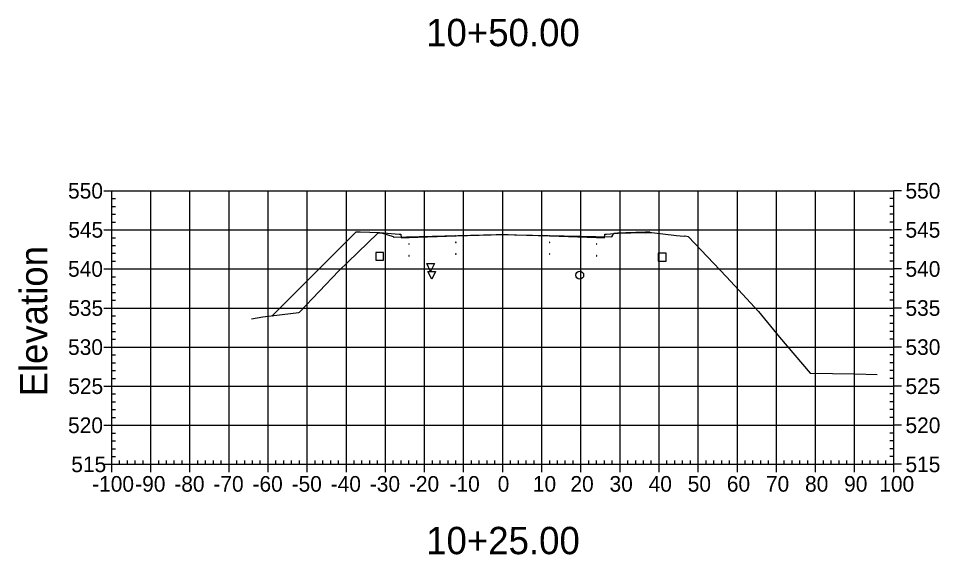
# Model space of a CAD drawing. Extents: x 708103 to 717568, y 374476 to 378707.
# Drawn here: x 708103.1 to 708338.7, y 377081.5 to 377218.7 of the extents above; entities that cross this region are included whole.
import ezdxf

# ---------------------------------------------------------------- set-up
doc = ezdxf.new("R2010")
doc.units = 0
for name, color, linetype in [('1', 7, 'Continuous'), ('10', 7, 'Continuous'), ('13', 7, 'Continuous'), ('14', 7, 'Continuous'), ('22', 7, 'Continuous'), ('4', 7, 'Continuous'), ('57', 7, 'Continuous'), ('60', 7, 'Continuous'), ('Existing', 7, 'Continuous')]:
    doc.layers.add(name, color=color, linetype=linetype)

msp = doc.modelspace()

# ---------------------------------------------------------------- linework, layer by layer
for points in [[(708226.93, 377162.77), (708227.03, 377162.77), (708227.03, 377162.87), (708226.93, 377162.87)], [(708202.93, 377160.93), (708203.03, 377160.93), (708203.03, 377161.03), (708202.93, 377161.03)], [(708214.93, 377161.41), (708215.03, 377161.41), (708215.03, 377161.51), (708214.93, 377161.51)], [(708226.93, 377161.77), (708227.03, 377161.77), (708227.03, 377161.87), (708226.93, 377161.87)], [(708238.93, 377161.41), (708239.03, 377161.41), (708239.03, 377161.51), (708238.93, 377161.51)], [(708250.93, 377160.93), (708251.03, 377160.93), (708251.03, 377161.03), (708250.93, 377161.03)], [(708202.93, 377157.93), (708203.03, 377157.93), (708203.03, 377158.03), (708202.93, 377158.03)], [(708214.93, 377158.41), (708215.03, 377158.41), (708215.03, 377158.51), (708214.93, 377158.51)], [(708226.93, 377158.77), (708227.03, 377158.77), (708227.03, 377158.87), (708226.93, 377158.87)], [(708238.93, 377158.41), (708239.03, 377158.41), (708239.03, 377158.51), (708238.93, 377158.51)], [(708250.93, 377157.93), (708251.03, 377157.93), (708251.03, 377158.03), (708250.93, 377158.03)]]:
    msp.add_lwpolyline(points, close=True)
at = {"layer": '1'}
for points in [[(708208.53, 377153.98), (708207.53, 377155.98), (708209.53, 377155.98)], [(708208.82, 377151.99), (708207.82, 377153.99), (708209.82, 377153.99)]]:
    msp.add_lwpolyline(points, close=True, dxfattribs=at)
at = {"layer": '10'}
msp.add_lwpolyline([(708194.48, 377156.84), (708196.48, 377156.84), (708196.48, 377158.84), (708194.48, 377158.84)], close=True, dxfattribs=at)
at = {"layer": '13'}
msp.add_circle((708246.67, 377153.04), 1, dxfattribs=at)
at = {"layer": '14'}
for points in [[(708202.98, 377162.64), (708202.98, 377162.69), (708202.98, 377162.64), (708202.93, 377162.64), (708202.98, 377162.64), (708202.98, 377162.59), (708202.98, 377162.64), (708203.03, 377162.64)], [(708214.98, 377163.12), (708214.98, 377163.17), (708214.98, 377163.12), (708214.93, 377163.12), (708214.98, 377163.12), (708214.98, 377163.07), (708214.98, 377163.12), (708215.03, 377163.12)], [(708226.98, 377163.48), (708226.98, 377163.53), (708226.98, 377163.48), (708226.93, 377163.48), (708226.98, 377163.48), (708226.98, 377163.43), (708226.98, 377163.48), (708227.03, 377163.48)], [(708238.98, 377163.12), (708238.98, 377163.17), (708238.98, 377163.12), (708238.93, 377163.12), (708238.98, 377163.12), (708238.98, 377163.07), (708238.98, 377163.12), (708239.03, 377163.12)], [(708250.98, 377162.64), (708250.98, 377162.69), (708250.98, 377162.64), (708250.93, 377162.64), (708250.98, 377162.64), (708250.98, 377162.59), (708250.98, 377162.64), (708251.03, 377162.64)], [(708264.69, 377163.92), (708264.69, 377163.97), (708264.69, 377163.92), (708264.64, 377163.92), (708264.69, 377163.92), (708264.69, 377163.87), (708264.69, 377163.92), (708264.74, 377163.92)], [(708168.02, 377142.66), (708168.02, 377142.71), (708168.02, 377142.66), (708167.97, 377142.66), (708168.02, 377142.66), (708168.02, 377142.61), (708168.02, 377142.66), (708168.07, 377142.66)]]:
    msp.add_lwpolyline(points, dxfattribs=at)
at = {"layer": '22'}
msp.add_lwpolyline([(708168.02, 377142.66), (708189.48, 377164.12), (708190.48, 377164.16), (708195.48, 377163.96), (708200.48, 377163.56), (708200.9, 377163.56), (708200.98, 377162.56), (708202.98, 377162.64), (708214.98, 377163.12), (708226.98, 377163.48), (708238.98, 377163.12), (708250.98, 377162.64), (708252.98, 377162.56), (708253.07, 377163.56), (708253.48, 377163.56), (708258.48, 377163.96), (708263.48, 377164.16), (708264.48, 377164.12), (708264.69, 377163.92)], dxfattribs=at)
at = {"layer": '4'}
msp.add_lwpolyline([(708266.76, 377156.64), (708268.76, 377156.64), (708268.76, 377158.64), (708266.76, 377158.64)], close=True, dxfattribs=at)
at = {"layer": '57'}
for p, q in [((708124.98, 377174.63), (708126.98, 377174.63)), ((708126.98, 377174.63), (708326.98, 377174.63)), ((708126.98, 377104.63), (708126.98, 377174.63)), ((708126.98, 377104.63), (708126.98, 377174.63)), ((708136.98, 377104.63), (708136.98, 377174.63)), ((708146.98, 377104.63), (708146.98, 377174.63)), ((708156.98, 377104.63), (708156.98, 377174.63)), ((708166.98, 377104.63), (708166.98, 377174.63)), ((708176.98, 377104.63), (708176.98, 377174.63)), ((708186.98, 377104.63), (708186.98, 377174.63)), ((708196.98, 377104.63), (708196.98, 377174.63)), ((708206.98, 377104.63), (708206.98, 377174.63)), ((708216.98, 377104.63), (708216.98, 377174.63)), ((708226.98, 377104.63), (708226.98, 377174.63)), ((708236.98, 377104.63), (708236.98, 377174.63)), ((708246.98, 377104.63), (708246.98, 377174.63)), ((708256.98, 377104.63), (708256.98, 377174.63)), ((708266.98, 377104.63), (708266.98, 377174.63)), ((708276.98, 377104.63), (708276.98, 377174.63)), ((708286.98, 377104.63), (708286.98, 377174.63)), ((708296.98, 377104.63), (708296.98, 377174.63)), ((708306.98, 377104.63), (708306.98, 377174.63)), ((708316.98, 377104.63), (708316.98, 377174.63)), ((708326.98, 377104.63), (708326.98, 377174.63)), ((708326.98, 377104.63), (708326.98, 377174.63)), ((708328.98, 377174.63), (708326.98, 377174.63)), ((708126.98, 377172.63), (708127.98, 377172.63)), ((708326.98, 377172.63), (708325.98, 377172.63)), ((708126.98, 377170.63), (708127.98, 377170.63)), ((708326.98, 377170.63), (708325.98, 377170.63)), ((708126.98, 377168.63), (708127.98, 377168.63)), ((708326.98, 377168.63), (708325.98, 377168.63)), ((708126.98, 377166.63), (708127.98, 377166.63)), ((708326.98, 377166.63), (708325.98, 377166.63)), ((708124.98, 377164.63), (708126.98, 377164.63)), ((708126.98, 377164.63), (708326.98, 377164.63)), ((708126.98, 377162.63), (708127.98, 377162.63)), ((708326.98, 377162.63), (708325.98, 377162.63)), ((708328.98, 377164.63), (708326.98, 377164.63)), ((708126.98, 377160.63), (708127.98, 377160.63)), ((708326.98, 377160.63), (708325.98, 377160.63)), ((708126.98, 377158.63), (708127.98, 377158.63)), ((708326.98, 377158.63), (708325.98, 377158.63)), ((708126.98, 377156.63), (708127.98, 377156.63)), ((708326.98, 377156.63), (708325.98, 377156.63)), ((708124.98, 377154.63), (708126.98, 377154.63)), ((708126.98, 377154.63), (708326.98, 377154.63)), ((708328.98, 377154.63), (708326.98, 377154.63)), ((708126.98, 377152.63), (708127.98, 377152.63)), ((708326.98, 377152.63), (708325.98, 377152.63)), ((708126.98, 377150.63), (708127.98, 377150.63)), ((708126.98, 377148.63), (708127.98, 377148.63)), ((708326.98, 377150.63), (708325.98, 377150.63)), ((708326.98, 377148.63), (708325.98, 377148.63)), ((708126.98, 377146.63), (708127.98, 377146.63)), ((708326.98, 377146.63), (708325.98, 377146.63)), ((708124.98, 377144.63), (708126.98, 377144.63)), ((708126.98, 377144.63), (708326.98, 377144.63)), ((708328.98, 377144.63), (708326.98, 377144.63)), ((708126.98, 377142.63), (708127.98, 377142.63)), ((708326.98, 377142.63), (708325.98, 377142.63)), ((708126.98, 377140.63), (708127.98, 377140.63)), ((708326.98, 377140.63), (708325.98, 377140.63)), ((708126.98, 377138.63), (708127.98, 377138.63)), ((708126.98, 377136.63), (708127.98, 377136.63)), ((708326.98, 377138.63), (708325.98, 377138.63)), ((708326.98, 377136.63), (708325.98, 377136.63)), ((708124.98, 377134.63), (708126.98, 377134.63)), ((708126.98, 377134.63), (708326.98, 377134.63)), ((708328.98, 377134.63), (708326.98, 377134.63)), ((708126.98, 377132.63), (708127.98, 377132.63)), ((708326.98, 377132.63), (708325.98, 377132.63)), ((708126.98, 377130.63), (708127.98, 377130.63)), ((708326.98, 377130.63), (708325.98, 377130.63)), ((708126.98, 377128.63), (708127.98, 377128.63)), ((708326.98, 377128.63), (708325.98, 377128.63)), ((708126.98, 377126.63), (708127.98, 377126.63)), ((708326.98, 377126.63), (708325.98, 377126.63)), ((708124.98, 377124.63), (708126.98, 377124.63)), ((708126.98, 377124.63), (708326.98, 377124.63)), ((708126.98, 377122.63), (708127.98, 377122.63)), ((708326.98, 377122.63), (708325.98, 377122.63)), ((708328.98, 377124.63), (708326.98, 377124.63)), ((708126.98, 377120.63), (708127.98, 377120.63)), ((708326.98, 377120.63), (708325.98, 377120.63)), ((708126.98, 377118.63), (708127.98, 377118.63)), ((708326.98, 377118.63), (708325.98, 377118.63)), ((708126.98, 377116.63), (708127.98, 377116.63)), ((708326.98, 377116.63), (708325.98, 377116.63)), ((708124.98, 377114.63), (708126.98, 377114.63)), ((708126.98, 377114.63), (708326.98, 377114.63)), ((708328.98, 377114.63), (708326.98, 377114.63)), ((708126.98, 377112.63), (708127.98, 377112.63)), ((708126.98, 377110.63), (708127.98, 377110.63)), ((708326.98, 377112.63), (708325.98, 377112.63)), ((708326.98, 377110.63), (708325.98, 377110.63)), ((708126.98, 377108.63), (708127.98, 377108.63)), ((708326.98, 377108.63), (708325.98, 377108.63)), ((708126.98, 377106.63), (708127.98, 377106.63)), ((708326.98, 377106.63), (708325.98, 377106.63)), ((708124.98, 377104.63), (708126.98, 377104.63)), ((708126.98, 377104.63), (708326.98, 377104.63)), ((708126.98, 377104.63), (708326.98, 377104.63)), ((708126.98, 377102.63), (708126.98, 377104.63)), ((708128.98, 377104.63), (708128.98, 377105.63)), ((708130.98, 377104.63), (708130.98, 377105.63)), ((708132.98, 377104.63), (708132.98, 377105.63)), ((708134.98, 377104.63), (708134.98, 377105.63)), ((708136.98, 377102.63), (708136.98, 377104.63)), ((708138.98, 377104.63), (708138.98, 377105.63)), ((708140.98, 377104.63), (708140.98, 377105.63)), ((708142.98, 377104.63), (708142.98, 377105.63)), ((708144.98, 377104.63), (708144.98, 377105.63)), ((708146.98, 377102.63), (708146.98, 377104.63)), ((708148.98, 377104.63), (708148.98, 377105.63)), ((708150.98, 377104.63), (708150.98, 377105.63)), ((708152.98, 377104.63), (708152.98, 377105.63)), ((708154.98, 377104.63), (708154.98, 377105.63)), ((708156.98, 377102.63), (708156.98, 377104.63)), ((708158.98, 377104.63), (708158.98, 377105.63)), ((708160.98, 377104.63), (708160.98, 377105.63)), ((708162.98, 377104.63), (708162.98, 377105.63)), ((708164.98, 377104.63), (708164.98, 377105.63)), ((708166.98, 377102.63), (708166.98, 377104.63)), ((708168.98, 377104.63), (708168.98, 377105.63)), ((708170.98, 377104.63), (708170.98, 377105.63)), ((708172.98, 377104.63), (708172.98, 377105.63)), ((708174.98, 377104.63), (708174.98, 377105.63)), ((708176.98, 377102.63), (708176.98, 377104.63)), ((708178.98, 377104.63), (708178.98, 377105.63)), ((708180.98, 377104.63), (708180.98, 377105.63)), ((708182.98, 377104.63), (708182.98, 377105.63)), ((708184.98, 377104.63), (708184.98, 377105.63)), ((708186.98, 377102.63), (708186.98, 377104.63)), ((708188.98, 377104.63), (708188.98, 377105.63)), ((708190.98, 377104.63), (708190.98, 377105.63)), ((708192.98, 377104.63), (708192.98, 377105.63)), ((708194.98, 377104.63), (708194.98, 377105.63)), ((708196.98, 377102.63), (708196.98, 377104.63)), ((708198.98, 377104.63), (708198.98, 377105.63)), ((708200.98, 377104.63), (708200.98, 377105.63)), ((708202.98, 377104.63), (708202.98, 377105.63)), ((708204.98, 377104.63), (708204.98, 377105.63)), ((708206.98, 377102.63), (708206.98, 377104.63)), ((708208.98, 377104.63), (708208.98, 377105.63)), ((708210.98, 377104.63), (708210.98, 377105.63)), ((708212.98, 377104.63), (708212.98, 377105.63)), ((708214.98, 377104.63), (708214.98, 377105.63)), ((708216.98, 377102.63), (708216.98, 377104.63)), ((708218.98, 377104.63), (708218.98, 377105.63)), ((708220.98, 377104.63), (708220.98, 377105.63)), ((708222.98, 377104.63), (708222.98, 377105.63)), ((708224.98, 377104.63), (708224.98, 377105.63)), ((708226.98, 377102.63), (708226.98, 377104.63)), ((708228.98, 377104.63), (708228.98, 377105.63)), ((708230.98, 377104.63), (708230.98, 377105.63)), ((708232.98, 377104.63), (708232.98, 377105.63)), ((708234.98, 377104.63), (708234.98, 377105.63)), ((708236.98, 377102.63), (708236.98, 377104.63)), ((708238.98, 377104.63), (708238.98, 377105.63)), ((708240.98, 377104.63), (708240.98, 377105.63)), ((708242.98, 377104.63), (708242.98, 377105.63)), ((708244.98, 377104.63), (708244.98, 377105.63)), ((708246.98, 377102.63), (708246.98, 377104.63)), ((708248.98, 377104.63), (708248.98, 377105.63)), ((708250.98, 377104.63), (708250.98, 377105.63)), ((708252.98, 377104.63), (708252.98, 377105.63)), ((708254.98, 377104.63), (708254.98, 377105.63)), ((708256.98, 377102.63), (708256.98, 377104.63)), ((708258.98, 377104.63), (708258.98, 377105.63)), ((708260.98, 377104.63), (708260.98, 377105.63)), ((708262.98, 377104.63), (708262.98, 377105.63)), ((708264.98, 377104.63), (708264.98, 377105.63)), ((708266.98, 377102.63), (708266.98, 377104.63)), ((708268.98, 377104.63), (708268.98, 377105.63)), ((708270.98, 377104.63), (708270.98, 377105.63)), ((708272.98, 377104.63), (708272.98, 377105.63)), ((708274.98, 377104.63), (708274.98, 377105.63)), ((708276.98, 377102.63), (708276.98, 377104.63)), ((708278.98, 377104.63), (708278.98, 377105.63)), ((708280.98, 377104.63), (708280.98, 377105.63)), ((708282.98, 377104.63), (708282.98, 377105.63)), ((708284.98, 377104.63), (708284.98, 377105.63)), ((708286.98, 377102.63), (708286.98, 377104.63)), ((708288.98, 377104.63), (708288.98, 377105.63)), ((708290.98, 377104.63), (708290.98, 377105.63)), ((708292.98, 377104.63), (708292.98, 377105.63)), ((708294.98, 377104.63), (708294.98, 377105.63)), ((708296.98, 377102.63), (708296.98, 377104.63)), ((708298.98, 377104.63), (708298.98, 377105.63)), ((708300.98, 377104.63), (708300.98, 377105.63)), ((708302.98, 377104.63), (708302.98, 377105.63)), ((708304.98, 377104.63), (708304.98, 377105.63)), ((708306.98, 377102.63), (708306.98, 377104.63)), ((708308.98, 377104.63), (708308.98, 377105.63)), ((708310.98, 377104.63), (708310.98, 377105.63)), ((708312.98, 377104.63), (708312.98, 377105.63)), ((708314.98, 377104.63), (708314.98, 377105.63)), ((708316.98, 377102.63), (708316.98, 377104.63)), ((708318.98, 377104.63), (708318.98, 377105.63)), ((708320.98, 377104.63), (708320.98, 377105.63)), ((708322.98, 377104.63), (708322.98, 377105.63)), ((708324.98, 377104.63), (708324.98, 377105.63)), ((708326.98, 377102.63), (708326.98, 377104.63)), ((708328.98, 377104.63), (708326.98, 377104.63))]:
    msp.add_line(p, q, dxfattribs=at)
at = {"layer": 'Existing'}
msp.add_lwpolyline([(708162.75, 377141.86), (708165.62, 377142.37), (708174.84, 377143.47), (708174.96, 377143.6), (708185.02, 377154.16), (708187.32, 377156.37), (708195.06, 377163.78), (708195.55, 377163.85), (708195.98, 377163.86), (708198.98, 377162.89), (708199.05, 377162.75), (708225.29, 377163.4), (708226.91, 377163.44), (708228.4, 377163.41), (708230.51, 377163.37), (708254.91, 377162.88), (708255.1, 377163.3), (708255.38, 377163.8), (708256.37, 377163.83), (708259.06, 377163.84), (708259.71, 377163.84), (708264.17, 377163.92), (708265.1, 377163.92), (708271.42, 377163.2), (708272.35, 377163.06), (708273.4, 377163.03), (708273.63, 377163.06), (708274.36, 377162.97), (708284.2, 377152.65), (708292.41, 377143.78), (708297.79, 377137.14), (708305.61, 377127.99), (708317.02, 377127.82), (708322.75, 377127.63)], dxfattribs=at)

# ---------------------------------------------------------------- texts
at = {"layer": '1'}
for s, p in [('10+50.00', (708207.39, 377211.63)), ('10+25.00', (708207.39, 377081.63))]:
    msp.add_text(s, height=7, dxfattribs=at).set_placement(p)
at = {"layer": '14'}
for p in [(708190.45, 377164.11), (708190.45, 377163.45), (708195.45, 377163.25), (708258.45, 377163.25), (708263.45, 377164.11), (708263.45, 377163.45)]:
    msp.add_text('+', height=0.1, dxfattribs=at).set_placement(p)
at = {"layer": '57'}
for s, p in [('550', (708115.81, 377172.63)), ('550', (708329.98, 377172.63)), ('545', (708115.86, 377162.63)), ('545', (708329.98, 377162.63)), ('540', (708115.81, 377152.63)), ('540', (708329.98, 377152.63)), ('535', (708115.86, 377142.63)), ('535', (708329.98, 377142.63)), ('530', (708115.81, 377132.63)), ('530', (708329.98, 377132.63)), ('525', (708115.86, 377122.63)), ('525', (708329.98, 377122.63)), ('520', (708115.81, 377112.63)), ('520', (708329.98, 377112.63)), ('515', (708116.63, 377102.63)), ('515', (708329.98, 377102.63)), ('-100', (708121.97, 377097.63)), ('-90', (708132.98, 377097.63)), ('-80', (708142.98, 377097.63)), ('-70', (708152.98, 377097.63)), ('-60', (708162.98, 377097.63)), ('-50', (708172.98, 377097.63)), ('-40', (708182.98, 377097.63)), ('-30', (708192.98, 377097.63)), ('-20', (708202.98, 377097.63)), ('-10', (708213.37, 377097.63)), ('0', (708225.69, 377097.63)), ('10', (708234.68, 377097.63)), ('20', (708244.29, 377097.63)), ('30', (708254.29, 377097.63)), ('40', (708264.29, 377097.63)), ('50', (708274.29, 377097.63)), ('60', (708284.29, 377097.63)), ('70', (708294.29, 377097.63)), ('80', (708304.29, 377097.63)), ('90', (708314.29, 377097.63)), ('100', (708323.28, 377097.63))]:
    msp.add_text(s, height=4, dxfattribs=at).set_placement(p)
at = {"layer": '60'}
msp.add_text('Elevation', height=7, rotation=90, dxfattribs=at).set_placement((708110.48, 377121.99))

doc.saveas('drawing.dxf')
